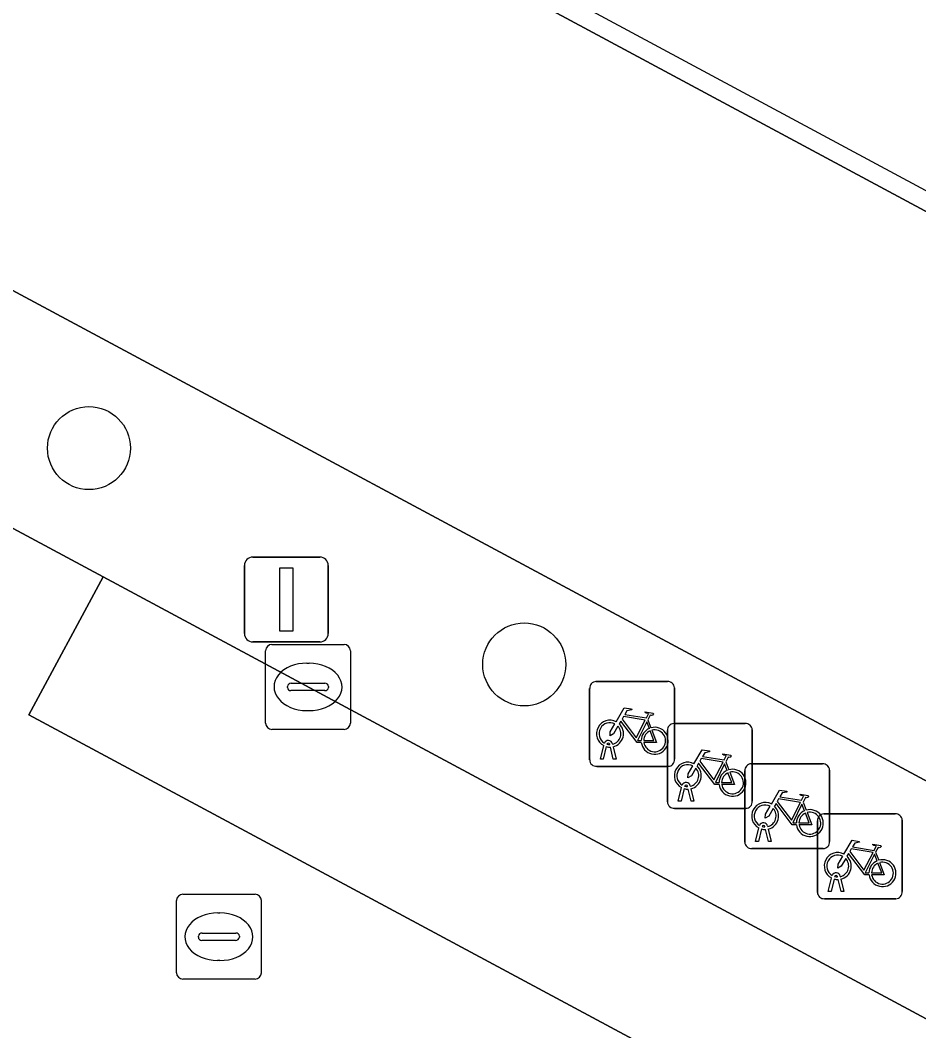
# Model space of a CAD drawing. Extents: x 159489 to 160304, y 383825 to 384531.
# Drawn here: x 159810.31 to 159820.9, y 384205.63 to 384217.54 of the extents above; entities that cross this region are included whole.
import ezdxf

# ---------------------------------------------------------------- set-up
doc = ezdxf.new("R2010")
doc.units = 0
for name, color, linetype in [('IMGEO_Boom', 7, 'Continuous'), ('IMGEO_Fietsenrek', 7, 'Continuous'), ('IMGEO_Kolk', 7, 'Continuous'), ('IMGEO_Lichtmast', 7, 'Continuous'), ('IMGEO_Lijnafwatering', 7, 'Continuous'), ('IMGEO_Parkeervlak_gesloten', 7, 'Continuous'), ('IMGEO_Rijbaan_lokaal_gesloten', 7, 'Continuous'), ('IMGEO_Rioolput', 7, 'Continuous'), ('IMGEO_Voetpad_open', 7, 'Continuous')]:
    doc.layers.add(name, color=color, linetype=linetype)

msp = doc.modelspace()

# ---------------------------------------------------------------- linework, layer by layer
at = {"layer": 'IMGEO_Boom'}
for centre in [(159811.119, 384212.498), (159816.251, 384209.949)]:
    msp.add_circle(centre, 0.489, dxfattribs=at)
at = {"layer": 'IMGEO_Fietsenrek'}
for p, q in [((159817.097, 384209.748), (159817.938, 384209.748)), ((159817.938, 384209.748), (159817.097, 384209.748)), ((159817.022, 384208.823), (159817.022, 384209.664)), ((159817.022, 384209.664), (159817.022, 384208.823)), ((159818.022, 384209.673), (159818.022, 384208.832)), ((159818.022, 384208.832), (159818.022, 384209.673)), ((159817.709, 384209.297), (159817.745, 384209.202)), ((159818.014, 384209.253), (159818.855, 384209.253)), ((159818.855, 384209.253), (159818.014, 384209.253)), ((159817.939, 384208.328), (159817.939, 384209.169)), ((159817.939, 384209.169), (159817.939, 384208.328)), ((159818.939, 384209.178), (159818.939, 384208.337)), ((159818.939, 384208.337), (159818.939, 384209.178)), ((159817.26, 384209.004), (159817.259, 384209.008)), ((159817.291, 384209.015), (159817.292, 384209.008)), ((159817.149, 384208.832), (159817.188, 384208.992)), ((159817.218, 384208.98), (159817.183, 384208.832)), ((159817.301, 384208.832), (159817.267, 384208.974)), ((159817.299, 384208.978), (159817.334, 384208.832)), ((159817.183, 384208.832), (159817.149, 384208.832)), ((159817.334, 384208.832), (159817.301, 384208.832)), ((159818.626, 384208.802), (159818.662, 384208.707)), ((159818.926, 384208.778), (159819.767, 384208.778)), ((159819.767, 384208.778), (159818.926, 384208.778)), ((159817.947, 384208.748), (159817.106, 384208.748)), ((159817.106, 384208.748), (159817.947, 384208.748)), ((159818.851, 384207.853), (159818.851, 384208.694)), ((159818.851, 384208.694), (159818.851, 384207.853)), ((159819.851, 384208.703), (159819.851, 384207.862)), ((159819.851, 384207.862), (159819.851, 384208.703)), ((159818.066, 384208.337), (159818.105, 384208.497)), ((159818.135, 384208.485), (159818.1, 384208.337)), ((159818.177, 384208.509), (159818.176, 384208.513)), ((159818.218, 384208.337), (159818.184, 384208.479)), ((159818.208, 384208.52), (159818.209, 384208.513)), ((159818.216, 384208.483), (159818.251, 384208.337)), ((159818.1, 384208.337), (159818.066, 384208.337)), ((159818.251, 384208.337), (159818.218, 384208.337)), ((159819.538, 384208.327), (159819.574, 384208.232)), ((159818.864, 384208.253), (159818.023, 384208.253)), ((159818.023, 384208.253), (159818.864, 384208.253)), ((159819.782, 384208.188), (159820.623, 384208.188)), ((159820.623, 384208.188), (159819.782, 384208.188)), ((159819.707, 384207.263), (159819.707, 384208.104)), ((159819.707, 384208.104), (159819.707, 384207.263)), ((159820.707, 384208.113), (159820.707, 384207.272)), ((159820.707, 384207.272), (159820.707, 384208.113)), ((159818.978, 384207.862), (159819.017, 384208.022)), ((159819.047, 384208.01), (159819.012, 384207.862)), ((159819.089, 384208.034), (159819.088, 384208.038)), ((159819.13, 384207.862), (159819.096, 384208.004)), ((159819.12, 384208.045), (159819.121, 384208.038)), ((159819.128, 384208.008), (159819.163, 384207.862)), ((159819.012, 384207.862), (159818.978, 384207.862)), ((159819.163, 384207.862), (159819.13, 384207.862)), ((159819.776, 384207.778), (159818.935, 384207.778)), ((159818.935, 384207.778), (159819.776, 384207.778)), ((159820.394, 384207.737), (159820.43, 384207.642)), ((159819.834, 384207.272), (159819.873, 384207.432)), ((159819.903, 384207.42), (159819.868, 384207.272)), ((159819.945, 384207.444), (159819.944, 384207.448)), ((159819.986, 384207.272), (159819.952, 384207.414)), ((159819.976, 384207.455), (159819.977, 384207.448)), ((159819.984, 384207.418), (159820.019, 384207.272)), ((159819.868, 384207.272), (159819.834, 384207.272)), ((159820.019, 384207.272), (159819.986, 384207.272)), ((159820.632, 384207.188), (159819.791, 384207.188)), ((159819.791, 384207.188), (159820.632, 384207.188))]:
    msp.add_line(p, q, dxfattribs=at)
for points in [[(159817.335, 384209.274), (159817.43, 384209.438), (159817.516, 384209.424), (159817.518, 384209.415), (159817.462, 384209.404), (159817.435, 384209.359), (159817.691, 384209.318)], [(159817.691, 384209.318), (159817.716, 384209.367), (159817.71, 384209.371), (159817.687, 384209.375), (159817.675, 384209.382), (159817.674, 384209.385), (159817.676, 384209.39), (159817.771, 384209.375), (159817.773, 384209.365), (159817.763, 384209.352), (159817.751, 384209.346), (159817.737, 384209.352), (159817.709, 384209.297)], [(159817.356, 384209.222), (159817.304, 384209.132), (159817.264, 384209.107), (159817.265, 384209.154), (159817.32, 384209.248)], [(159817.631, 384209.03), (159817.581, 384209.03), (159817.39, 384209.281), (159817.371, 384209.249)], [(159817.678, 384209.293), (159817.421, 384209.334), (159817.404, 384209.305), (159817.571, 384209.085), (159817.678, 384209.293)], [(159817.726, 384209.195), (159817.696, 384209.272), (159817.587, 384209.054), (159817.63, 384209.054)], [(159817.66, 384209.054), (159817.78, 384209.053), (159817.736, 384209.167)], [(159817.756, 384209.174), (159817.811, 384209.029), (159817.661, 384209.029)], [(159818.252, 384208.779), (159818.347, 384208.943), (159818.433, 384208.929), (159818.435, 384208.92), (159818.379, 384208.909), (159818.352, 384208.864), (159818.608, 384208.823)], [(159818.608, 384208.823), (159818.633, 384208.872), (159818.627, 384208.876), (159818.604, 384208.88), (159818.592, 384208.887), (159818.591, 384208.89), (159818.593, 384208.895), (159818.688, 384208.88), (159818.69, 384208.87), (159818.68, 384208.857), (159818.668, 384208.851), (159818.654, 384208.857), (159818.626, 384208.802)], [(159818.548, 384208.535), (159818.498, 384208.535), (159818.307, 384208.786), (159818.288, 384208.754)], [(159818.595, 384208.798), (159818.338, 384208.839), (159818.321, 384208.81), (159818.488, 384208.59), (159818.595, 384208.798)], [(159818.643, 384208.7), (159818.613, 384208.777), (159818.504, 384208.559), (159818.547, 384208.559)], [(159818.273, 384208.727), (159818.221, 384208.637), (159818.181, 384208.612), (159818.182, 384208.659), (159818.237, 384208.753)], [(159818.577, 384208.559), (159818.697, 384208.558), (159818.653, 384208.672)], [(159818.673, 384208.679), (159818.728, 384208.534), (159818.578, 384208.534)], [(159819.164, 384208.304), (159819.259, 384208.468), (159819.345, 384208.454), (159819.347, 384208.445), (159819.291, 384208.434), (159819.264, 384208.389), (159819.52, 384208.348)], [(159819.52, 384208.348), (159819.545, 384208.397), (159819.539, 384208.401), (159819.516, 384208.405), (159819.504, 384208.412), (159819.503, 384208.415), (159819.505, 384208.42), (159819.6, 384208.405), (159819.602, 384208.395), (159819.592, 384208.382), (159819.58, 384208.376), (159819.566, 384208.382), (159819.538, 384208.327)], [(159819.46, 384208.06), (159819.41, 384208.06), (159819.219, 384208.311), (159819.2, 384208.279)], [(159819.507, 384208.323), (159819.25, 384208.364), (159819.233, 384208.335), (159819.4, 384208.115), (159819.507, 384208.323)], [(159819.555, 384208.225), (159819.525, 384208.302), (159819.416, 384208.084), (159819.459, 384208.084)], [(159819.185, 384208.252), (159819.133, 384208.162), (159819.093, 384208.137), (159819.094, 384208.184), (159819.149, 384208.278)], [(159819.489, 384208.084), (159819.609, 384208.083), (159819.565, 384208.197)], [(159819.585, 384208.204), (159819.64, 384208.059), (159819.49, 384208.059)], [(159820.02, 384207.714), (159820.115, 384207.878), (159820.201, 384207.864), (159820.203, 384207.855), (159820.147, 384207.844), (159820.12, 384207.799), (159820.376, 384207.758)], [(159820.376, 384207.758), (159820.401, 384207.807), (159820.395, 384207.811), (159820.372, 384207.815), (159820.36, 384207.822), (159820.359, 384207.825), (159820.361, 384207.83), (159820.456, 384207.815), (159820.458, 384207.805), (159820.448, 384207.792), (159820.436, 384207.786), (159820.422, 384207.792), (159820.394, 384207.737)], [(159820.316, 384207.47), (159820.266, 384207.47), (159820.075, 384207.721), (159820.056, 384207.689)], [(159820.363, 384207.733), (159820.106, 384207.774), (159820.089, 384207.745), (159820.256, 384207.525), (159820.363, 384207.733)], [(159820.411, 384207.635), (159820.381, 384207.712), (159820.272, 384207.494), (159820.315, 384207.494)], [(159820.041, 384207.662), (159819.989, 384207.572), (159819.949, 384207.547), (159819.95, 384207.594), (159820.005, 384207.688)], [(159820.345, 384207.494), (159820.465, 384207.493), (159820.421, 384207.607)], [(159820.441, 384207.614), (159820.496, 384207.469), (159820.346, 384207.469)]]:
    msp.add_lwpolyline(points, dxfattribs=at)
for centre, radius, start, end in [((159817.1, 384209.67), 0.0779, 92.4484, 184.2845), ((159817.1, 384209.67), 0.0779, 92.4484, 184.2845), ((159817.944, 384209.67), 0.0779, 2.4484, 94.2845), ((159817.944, 384209.67), 0.0779, 2.4484, 94.2845), ((159817.262, 384209.133), 0.159, 62.6766, 242.1369), ((159817.262, 384209.133), 0.129, 63.3192, 238.903), ((159817.262, 384209.133), 0.159, 283.5766, 46.6042), ((159818.017, 384209.175), 0.0779, 92.4484, 184.2845), ((159818.017, 384209.175), 0.0779, 92.4484, 184.2845), ((159818.861, 384209.175), 0.0779, 2.4484, 94.2845), ((159818.861, 384209.175), 0.0779, 2.4484, 94.2845), ((159817.262, 384209.133), 0.129, 283.6043, 43.4302), ((159817.789, 384209.049), 0.159, 113.3408, 178.3217), ((159817.789, 384209.049), 0.159, 187.0065, 105.7708), ((159817.789, 384209.049), 0.129, 113.923, 177.9556), ((159817.789, 384209.049), 0.129, 188.6715, 104.5883), ((159817.242, 384209.004), 0.0499, 12.8025, 158.6934), ((159817.242, 384209.004), 0.0174, 12.8025, 163.4502), ((159817.262, 384209.133), 0.129, 253.415, 269.0204), ((159817.262, 384209.133), 0.159, 253.9967, 271.7867), ((159817.1, 384208.826), 0.0779, 182.4484, 274.2845), ((159817.1, 384208.826), 0.0779, 182.4484, 274.2845), ((159817.944, 384208.826), 0.0779, 272.4484, 4.2845), ((159817.944, 384208.826), 0.0779, 272.4484, 4.2845), ((159818.179, 384208.638), 0.159, 62.6766, 242.1369), ((159818.929, 384208.7), 0.0779, 92.4484, 184.2845), ((159818.929, 384208.7), 0.0779, 92.4484, 184.2845), ((159819.773, 384208.7), 0.0779, 2.4484, 94.2845), ((159819.773, 384208.7), 0.0779, 2.4484, 94.2845), ((159818.179, 384208.638), 0.129, 63.3192, 238.903), ((159818.179, 384208.638), 0.129, 283.6043, 43.4302), ((159818.179, 384208.638), 0.159, 283.5766, 46.6042), ((159818.706, 384208.554), 0.159, 113.3408, 178.3217), ((159818.706, 384208.554), 0.159, 187.0065, 105.7708), ((159818.706, 384208.554), 0.129, 113.923, 177.9556), ((159818.706, 384208.554), 0.129, 188.6715, 104.5883), ((159818.159, 384208.509), 0.0499, 12.8025, 158.6934), ((159818.179, 384208.638), 0.159, 253.9967, 271.7867), ((159818.159, 384208.509), 0.0174, 12.8025, 163.4502), ((159818.179, 384208.638), 0.129, 253.415, 269.0204), ((159818.017, 384208.331), 0.0779, 182.4484, 274.2845), ((159818.017, 384208.331), 0.0779, 182.4484, 274.2845), ((159818.861, 384208.331), 0.0779, 272.4484, 4.2845), ((159818.861, 384208.331), 0.0779, 272.4484, 4.2845), ((159819.091, 384208.163), 0.159, 62.6766, 242.1369), ((159819.091, 384208.163), 0.129, 63.3192, 238.903), ((159819.091, 384208.163), 0.129, 283.6043, 43.4302), ((159819.091, 384208.163), 0.159, 283.5766, 46.6042), ((159819.618, 384208.079), 0.159, 113.3408, 178.3217), ((159819.618, 384208.079), 0.159, 187.0065, 105.7708), ((159819.618, 384208.079), 0.129, 113.923, 177.9556), ((159819.618, 384208.079), 0.129, 188.6715, 104.5883), ((159819.785, 384208.11), 0.0779, 92.4484, 184.2845), ((159819.785, 384208.11), 0.0779, 92.4484, 184.2845), ((159820.629, 384208.11), 0.0779, 2.4484, 94.2845), ((159820.629, 384208.11), 0.0779, 2.4484, 94.2845), ((159819.071, 384208.034), 0.0499, 12.8025, 158.6934), ((159819.091, 384208.163), 0.159, 253.9967, 271.7867), ((159819.071, 384208.034), 0.0174, 12.8025, 163.4502), ((159819.091, 384208.163), 0.129, 253.415, 269.0204), ((159818.929, 384207.856), 0.0779, 182.4484, 274.2845), ((159818.929, 384207.856), 0.0779, 182.4484, 274.2845), ((159819.773, 384207.856), 0.0779, 272.4484, 4.2845), ((159819.773, 384207.856), 0.0779, 272.4484, 4.2845), ((159819.947, 384207.573), 0.159, 62.6766, 242.1369), ((159819.947, 384207.573), 0.129, 63.3192, 238.903), ((159819.947, 384207.573), 0.129, 283.6043, 43.4302), ((159819.947, 384207.573), 0.159, 283.5766, 46.6042), ((159820.474, 384207.489), 0.159, 113.3408, 178.3217), ((159820.474, 384207.489), 0.159, 187.0065, 105.7708), ((159820.474, 384207.489), 0.129, 113.923, 177.9556), ((159820.474, 384207.489), 0.129, 188.6715, 104.5883), ((159819.927, 384207.444), 0.0499, 12.8025, 158.6934), ((159819.927, 384207.444), 0.0174, 12.8025, 163.4502), ((159819.947, 384207.573), 0.159, 253.9967, 271.7867), ((159819.947, 384207.573), 0.129, 253.415, 269.0204), ((159819.785, 384207.266), 0.0779, 182.4484, 274.2845), ((159819.785, 384207.266), 0.0779, 182.4484, 274.2845), ((159820.629, 384207.266), 0.0779, 272.4484, 4.2845), ((159820.629, 384207.266), 0.0779, 272.4484, 4.2845)]:
    msp.add_arc(centre, radius, start, end, dxfattribs=at)
at = {"layer": 'IMGEO_Kolk'}
for p, q in [((159813.201, 384209.258), (159813.201, 384210.11)), ((159813.276, 384210.184), (159814.128, 384210.184)), ((159814.202, 384210.11), (159814.202, 384209.258)), ((159813.689, 384209.964), (159813.714, 384209.964)), ((159813.503, 384209.727), (159813.901, 384209.727)), ((159813.46, 384209.678), (159813.46, 384209.69)), ((159813.898, 384209.641), (159813.5, 384209.641)), ((159813.944, 384209.69), (159813.944, 384209.678)), ((159813.712, 384209.404), (159813.687, 384209.404)), ((159814.128, 384209.184), (159813.276, 384209.184))]:
    msp.add_line(p, q, dxfattribs=at)
for points in [[(159813.201, 384209.258), (159813.201, 384210.11)], [(159813.276, 384210.184), (159814.128, 384210.184)], [(159814.202, 384210.11), (159814.202, 384209.258)], [(159814.128, 384209.184), (159813.276, 384209.184)]]:
    msp.add_lwpolyline(points, dxfattribs=at)
for centre, radius, start, end in [((159813.278, 384210.108), 0.0765, 91.552, 178.448), ((159813.278, 384210.108), 0.0765, 91.552, 178.448), ((159814.126, 384210.108), 0.0765, 1.552, 88.448), ((159814.126, 384210.108), 0.0765, 1.552, 88.448), ((159813.5, 384209.687), 0.0403, 85.8775, 175.7526), ((159813.905, 384209.689), 0.0386, 1.7309, 96.639), ((159813.497, 384209.677), 0.0366, 178.938, 274.7102), ((159813.901, 384209.684), 0.043, 264.8664, 352.4533), ((159813.278, 384209.26), 0.0765, 181.552, 268.448), ((159813.278, 384209.26), 0.0765, 181.552, 268.448), ((159814.126, 384209.26), 0.0765, 271.552, 358.448), ((159814.126, 384209.26), 0.0765, 271.552, 358.448)]:
    msp.add_arc(centre, radius, start, end, dxfattribs=at)
for centre, major_axis, ratio, start_param, end_param in [((159813.688, 384209.684), (-0.387, 0.002), 0.722429, 4.712389, 7.853982), ((159813.713, 384209.684), (-0.39, 0.002), 0.717154, 1.570796, 4.712389)]:
    msp.add_ellipse(centre, major_axis=major_axis, ratio=ratio, start_param=start_param, end_param=end_param, dxfattribs=at)
at = {"layer": 'IMGEO_Lichtmast'}
for p, q in [((159813.051, 384211.214), (159813.841, 384211.214)), ((159813.841, 384211.214), (159813.051, 384211.214)), ((159812.951, 384210.314), (159812.951, 384211.114)), ((159812.951, 384211.114), (159812.951, 384210.314)), ((159813.941, 384211.114), (159813.941, 384210.314)), ((159813.941, 384210.314), (159813.941, 384211.114)), ((159813.841, 384210.214), (159813.051, 384210.214)), ((159813.051, 384210.214), (159813.841, 384210.214))]:
    msp.add_line(p, q, dxfattribs=at)
msp.add_lwpolyline([(159813.371, 384211.089), (159813.521, 384211.089), (159813.521, 384210.339), (159813.371, 384210.339), (159813.371, 384211.089)], dxfattribs=at)
for centre, start, end in [((159813.051, 384211.114), 90, 180), ((159813.051, 384211.114), 90, 180), ((159813.841, 384211.114), 0, 90), ((159813.841, 384211.114), 360, 90), ((159813.051, 384210.314), 180, 270), ((159813.051, 384210.314), 180, 270), ((159813.841, 384210.314), 270, 0), ((159813.841, 384210.314), 270, 0)]:
    msp.add_arc(centre, 0.1, start, end, dxfattribs=at)
at = {"layer": 'IMGEO_Lijnafwatering'}
msp.add_lwpolyline([(159822.818, 384214.548), (159806.04, 384223.562)], dxfattribs=at)
at = {"layer": 'IMGEO_Parkeervlak_gesloten'}
msp.add_lwpolyline([(159811.286, 384210.982), (159810.412, 384209.355), (159829.761, 384198.968), (159830.635, 384200.595)], close=True, dxfattribs=at)
at = {"layer": 'IMGEO_Rijbaan_lokaal_gesloten'}
for points in [[(159811.286, 384210.982), (159786.709, 384224.175)], [(159888.635, 384169.463), (159880.668, 384173.736), (159870.224, 384179.343), (159869.351, 384177.716), (159864.651, 384180.238), (159854.862, 384185.494), (159850.002, 384188.102), (159850.876, 384189.729), (159846.022, 384192.335), (159845.099, 384190.617), (159840.317, 384193.232), (159841.233, 384194.906), (159830.635, 384200.595), (159829.761, 384198.968), (159810.412, 384209.355), (159811.286, 384210.982)]]:
    msp.add_lwpolyline(points, dxfattribs=at)
at = {"layer": 'IMGEO_Rioolput'}
for p, q in [((159812.225, 384207.24), (159813.077, 384207.24)), ((159812.15, 384206.314), (159812.15, 384207.166)), ((159813.151, 384207.166), (159813.151, 384206.314)), ((159812.638, 384207.02), (159812.663, 384207.02)), ((159812.409, 384206.734), (159812.409, 384206.746)), ((159812.452, 384206.783), (159812.85, 384206.783)), ((159812.893, 384206.746), (159812.893, 384206.734)), ((159812.847, 384206.697), (159812.449, 384206.697)), ((159812.661, 384206.46), (159812.636, 384206.46)), ((159813.077, 384206.24), (159812.225, 384206.24))]:
    msp.add_line(p, q, dxfattribs=at)
for points in [[(159812.225, 384207.24), (159813.077, 384207.24)], [(159812.15, 384206.314), (159812.15, 384207.166)], [(159813.151, 384207.166), (159813.151, 384206.314)], [(159813.077, 384206.24), (159812.225, 384206.24)]]:
    msp.add_lwpolyline(points, dxfattribs=at)
for centre, radius, start, end in [((159812.227, 384207.164), 0.0765, 91.552, 178.448), ((159812.227, 384207.164), 0.0765, 91.552, 178.448), ((159813.075, 384207.164), 0.0765, 1.552, 88.448), ((159813.075, 384207.164), 0.0765, 1.552, 88.448), ((159812.449, 384206.743), 0.0403, 85.8775, 175.7526), ((159812.854, 384206.745), 0.0386, 1.7309, 96.639), ((159812.446, 384206.733), 0.0366, 178.938, 274.7102), ((159812.85, 384206.74), 0.043, 264.8664, 352.4533), ((159812.227, 384206.316), 0.0765, 181.552, 268.448), ((159812.227, 384206.316), 0.0765, 181.552, 268.448), ((159813.075, 384206.316), 0.0765, 271.552, 358.448), ((159813.075, 384206.316), 0.0765, 271.552, 358.448)]:
    msp.add_arc(centre, radius, start, end, dxfattribs=at)
for centre, major_axis, ratio, start_param, end_param in [((159812.637, 384206.74), (-0.387, 0.002), 0.722429, 4.712389, 7.853982), ((159812.662, 384206.74), (-0.39, 0.002), 0.717154, 1.570796, 4.712389)]:
    msp.add_ellipse(centre, major_axis=major_axis, ratio=ratio, start_param=start_param, end_param=end_param, dxfattribs=at)
at = {"layer": 'IMGEO_Voetpad_open'}
for points in [[(159890.081, 384178.186), (159789.088, 384232.417), (159786.238, 384227.228), (159886.537, 384173.398), (159887.304, 384172.975)], [(159890.081, 384178.186), (159887.304, 384172.975), (159886.537, 384173.398), (159786.238, 384227.228), (159789.088, 384232.417)]]:
    msp.add_lwpolyline(points, close=True, dxfattribs=at)
msp.add_lwpolyline([(159786.709, 384224.175), (159811.286, 384210.982), (159830.635, 384200.595), (159841.233, 384194.906), (159846.022, 384192.335), (159850.876, 384189.729), (159870.224, 384179.343), (159880.668, 384173.736), (159888.635, 384169.463), (159893.253, 384178.177), (159891.472, 384180.7), (159875.43, 384189.271), (159875.566, 384189.534), (159875.806, 384189.41), (159876.265, 384190.214), (159850.676, 384203.98), (159832.355, 384213.828), (159806.759, 384227.581)], dxfattribs=at)

doc.saveas('drawing.dxf')
